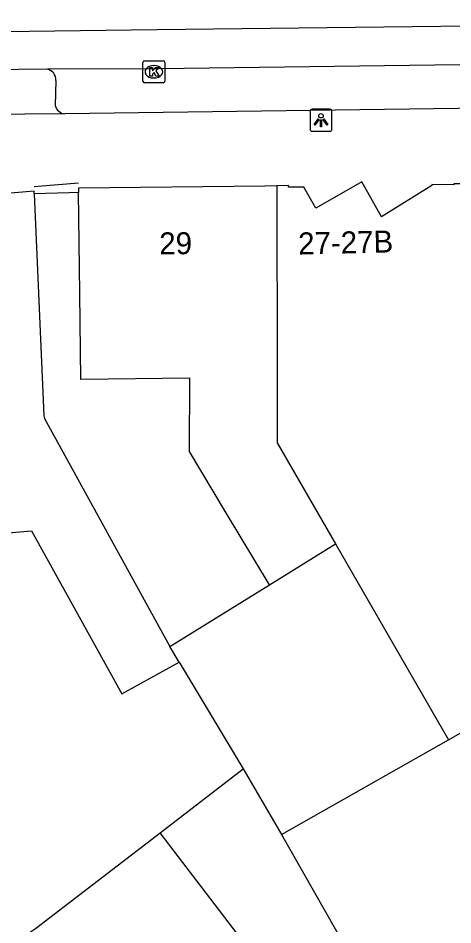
# Model space of a CAD drawing. Extents: x 159961 to 160856, y 382704 to 383353.
# Drawn here: x 160092.25 to 160111.99, y 383250.17 to 383291.34 of the extents above; entities that cross this region are included whole.
import ezdxf

# ---------------------------------------------------------------- set-up
doc = ezdxf.new("R2010")
doc.units = 0
for name, color, linetype in [('IMGEO_Kolk', 7, 'Continuous'), ('IMGEO_Lichtpunt', 7, 'Continuous'), ('IMGEO_Muur', 7, 'Continuous'), ('IMGEO_Pand', 7, 'Continuous'), ('IMGEO_Pand_nummerreeks', 7, 'Continuous'), ('IMGEO_Parkeervlak_open', 7, 'Continuous'), ('IMGEO_Rijbaan_lokaal_gesloten', 7, 'Continuous'), ('IMGEO_Voetpad_open', 7, 'Continuous')]:
    doc.layers.add(name, color=color, linetype=linetype)

msp = doc.modelspace()

# ---------------------------------------------------------------- linework, layer by layer
at = {"layer": 'IMGEO_Kolk'}
for p, q in [((160097.911, 383288.477), (160097.911, 383289.329)), ((160097.986, 383289.403), (160098.838, 383289.403)), ((160098.912, 383289.329), (160098.912, 383288.477)), ((160098.399, 383289.183), (160098.424, 383289.183)), ((160098.422, 383288.623), (160098.397, 383288.623)), ((160098.838, 383288.403), (160097.986, 383288.403))]:
    msp.add_line(p, q, dxfattribs=at)
for points in [[(160097.911, 383288.477), (160097.911, 383289.329)], [(160097.986, 383289.403), (160098.838, 383289.403)], [(160098.912, 383289.329), (160098.912, 383288.477)], [(160098.232, 383289.103), (160098.355, 383289.103), (160098.355, 383288.952), (160098.485, 383289.103), (160098.649, 383289.103), (160098.503, 383288.952), (160098.656, 383288.703), (160098.504, 383288.703), (160098.419, 383288.867), (160098.355, 383288.8), (160098.355, 383288.703), (160098.232, 383288.703), (160098.232, 383289.103)], [(160098.838, 383288.403), (160097.986, 383288.403)]]:
    msp.add_lwpolyline(points, dxfattribs=at)
for centre, start, end in [((160097.988, 383289.327), 91.552, 178.448), ((160097.988, 383289.327), 91.552, 178.448), ((160098.836, 383289.327), 1.552, 88.448), ((160098.836, 383289.327), 1.552, 88.448), ((160097.988, 383288.479), 181.552, 268.448), ((160097.988, 383288.479), 181.552, 268.448), ((160098.836, 383288.479), 271.552, 358.448), ((160098.836, 383288.479), 271.552, 358.448)]:
    msp.add_arc(centre, 0.0765, start, end, dxfattribs=at)
for centre, major_axis, ratio, start_param, end_param in [((160098.398, 383288.903), (-0.387, 0.002), 0.722429, 4.712389, 7.853982), ((160098.423, 383288.903), (-0.39, 0.002), 0.717154, 1.570796, 4.712389)]:
    msp.add_ellipse(centre, major_axis=major_axis, ratio=ratio, start_param=start_param, end_param=end_param, dxfattribs=at)
at = {"layer": 'IMGEO_Lichtpunt'}
for p, q in [((160106.402, 383287.202), (160105.594, 383287.202)), ((160106.402, 383287.202), (160105.594, 383287.202)), ((160105.5, 383287.107), (160105.5, 383286.3)), ((160105.5, 383287.107), (160105.5, 383286.3)), ((160106.496, 383286.3), (160106.496, 383287.107)), ((160106.496, 383286.3), (160106.496, 383287.107)), ((160105.594, 383286.206), (160106.402, 383286.206)), ((160105.594, 383286.206), (160106.402, 383286.206))]:
    msp.add_line(p, q, dxfattribs=at)
for points in [[(160105.874, 383286.771), (160105.913, 383286.743), (160105.725, 383286.481), (160105.687, 383286.508), (160105.874, 383286.771)], [(160105.976, 383286.723), (160106.023, 383286.723), (160106.023, 383286.401), (160105.976, 383286.401), (160105.976, 383286.723)], [(160106.086, 383286.743), (160106.124, 383286.77), (160106.311, 383286.508), (160106.272, 383286.48), (160106.086, 383286.743)]]:
    msp.add_lwpolyline(points, dxfattribs=at)
msp.add_circle((160105.999, 383286.905), 0.0994, dxfattribs=at)
for centre, start, end in [((160105.594, 383287.107), 90, 180), ((160105.594, 383287.107), 90, 180), ((160106.402, 383287.107), 0, 90), ((160106.402, 383287.107), 0, 90), ((160105.594, 383286.3), 180, 270), ((160105.594, 383286.3), 180, 270), ((160106.402, 383286.3), 270, 0), ((160106.402, 383286.3), 270, 360)]:
    msp.add_arc(centre, 0.0946, start, end, dxfattribs=at)
at = {"layer": 'IMGEO_Muur'}
msp.add_lwpolyline([(160094.998, 383283.846), (160092.979, 383283.685)], dxfattribs=at)
at = {"layer": 'IMGEO_Pand'}
for points in [[(160112.496, 383283.812), (160112.029, 383283.817), (160112.028, 383283.777), (160111.029, 383283.787), (160111.031, 383283.74), (160108.745, 383282.313), (160107.858, 383283.903), (160105.761, 383282.712), (160105.216, 383283.667), (160104.53, 383283.663), (160104.518, 383283.733), (160103.989, 383283.725)], [(160103.989, 383283.725), (160103.452, 383283.716), (160094.998, 383283.626), (160094.998, 383283.416)], [(160103.989, 383283.725), (160104.008, 383275.037), (160104.008, 383272.06), (160106.658, 383267.469)], [(160092.977, 383283.369), (160092.983, 383283.477), (160087.099, 383282.985)], [(160092.977, 383283.369), (160093.416, 383273.302), (160093.441, 383273.166), (160099.143, 383262.805)], [(160103.66, 383265.608), (160101.67, 383268.925), (160100.024, 383271.668), (160100.048, 383274.993), (160095.103, 383274.938), (160095.056, 383278.847), (160094.998, 383283.416)], [(160088.605, 383267.694), (160092.853, 383268.061), (160096.951, 383260.655), (160099.564, 383262.101)], [(160103.66, 383265.608), (160106.658, 383267.469)], [(160106.658, 383267.469), (160111.792, 383258.574)], [(160099.143, 383262.805), (160103.66, 383265.608)], [(160099.564, 383262.101), (160099.143, 383262.805)], [(160099.564, 383262.101), (160102.463, 383257.256)], [(160111.792, 383258.574), (160112.35, 383258.891)], [(160104.2, 383254.27), (160111.792, 383258.574)], [(160098.692, 383254.355), (160102.463, 383257.256)], [(160102.463, 383257.256), (160104.2, 383254.27)], [(160084.155, 383243.361), (160088.128, 383246.398), (160092.357, 383249.558), (160093.037, 383250.005), (160098.692, 383254.355)], [(160111.399, 383224.061), (160095.835, 383244.422), (160102.431, 383249.464), (160102.021, 383250), (160098.692, 383254.355)], [(160104.2, 383254.27), (160106.635, 383250), (160118.385, 383229.402)]]:
    msp.add_lwpolyline(points, dxfattribs=at)
at = {"layer": 'IMGEO_Parkeervlak_open'}
msp.add_lwpolyline([(160093.959, 383288.51), (160093.933, 383287.369)], dxfattribs=at)
for centre, radius, start, end in [((160093.478, 383288.544), 0.483, 355.9053, 78.2313), ((160094.411, 383287.483), 0.491, 193.3711, 265.4693)]:
    msp.add_arc(centre, radius, start, end, dxfattribs=at)
at = {"layer": 'IMGEO_Rijbaan_lokaal_gesloten'}
for points in [[(160080.248, 383290.596), (160083.482, 383290.631), (160098.541, 383290.818), (160124.31, 383291.125), (160134.891, 383291.195), (160147.047, 383291.339)], [(160118.469, 383289.274), (160114.576, 383289.254), (160098.646, 383289.044), (160093.576, 383289.017)], [(160093.576, 383289.017), (160089.608, 383288.979)]]:
    msp.add_lwpolyline(points, dxfattribs=at)
at = {"layer": 'IMGEO_Voetpad_open'}
for points in [[(160117.849, 383287.313), (160117.804, 383287.313), (160094.372, 383286.993)], [(160094.372, 383286.993), (160088.893, 383286.956)], [(160094.998, 383283.416), (160094.572, 383283.409), (160092.977, 383283.369)]]:
    msp.add_lwpolyline(points, dxfattribs=at)

# ---------------------------------------------------------------- texts
at = {"layer": 'IMGEO_Pand_nummerreeks'}
for s, rotation, p in [('29', 0.6646, (160098.663, 383280.608)), ('27-27B', 1.335, (160104.975, 383280.604))]:
    msp.add_text(s, height=1, rotation=rotation, dxfattribs=at).set_placement(p)

doc.saveas('drawing.dxf')
